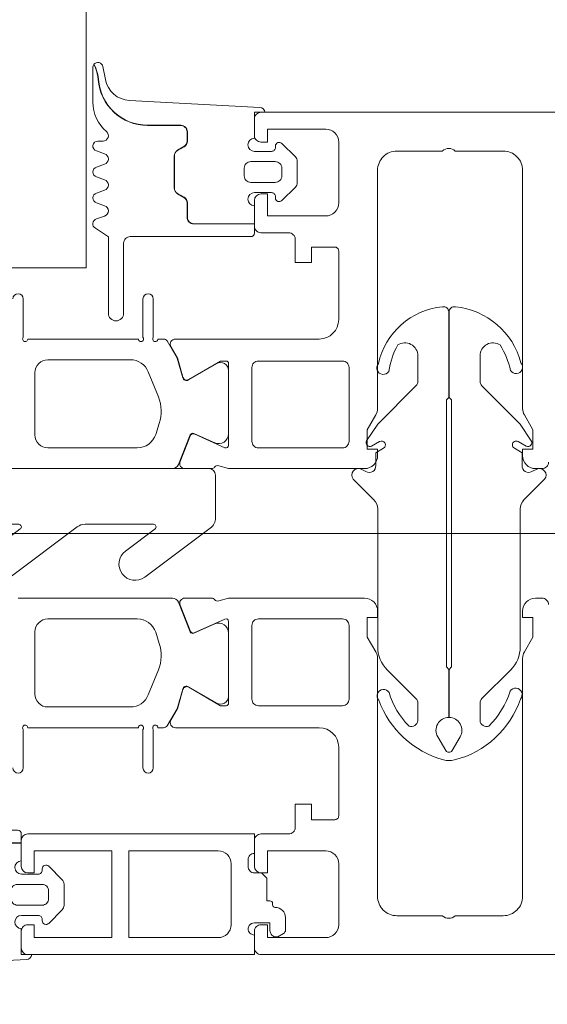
# Model space of a CAD drawing. Header units: millimetres. Extents: x 213386 to 506888, y 183055 to 450952.
# Tile 566 of 656: x 373103 to 373143, y 331021 to 331097. Entities that reach past the tile are written whole.
import ezdxf

# ---------------------------------------------------------------- set-up
doc = ezdxf.new("R2010")
doc.units = ezdxf.units.MM
doc.layers.add('FASÁDA DETAILNÍ', color=255, linetype='Continuous', lineweight=0)
doc.layers.add('NOVA', color=255, linetype='Continuous', lineweight=0)

# ---------------------------------------------------------------- blocks, each defined once
blk = doc.blocks.new('244748_a')
blk.add_lwpolyline([(8.317, -1.695, 0.082248), (6.343, -0.896, -1.09695), (6.943, -0.101, -0.315353), (11.26, -5.152, -0.480529), (10.87, -5.64), (4.269, -5.64), (4.079, -5.45), (-16.527, -5.45), (-16.717, -5.64), (-20.426, -5.64, 0.574019), (-21.926, -4.784), (-22.99, -5.403, 0.524827), (-22.99, -5.897), (-21.926, -6.516, 0.574021), (-20.426, -5.66), (-16.717, -5.66), (-16.527, -5.85), (4.079, -5.85), (4.269, -5.66), (10.87, -5.66, -0.480529), (11.26, -6.148, -0.326229), (6.881, -11.091, -1.09695), (6.281, -10.297, 0.081457), (8.317, -9.605, 0.599203), (7.485, -8.05), (5.524, -8.05, 0.198965), (5.171, -8.197), (2.217, -11.15), (0.929, -12.01, -0.738038), (0.509, -11.62), (0.866, -11, 1), (0.346, -10.7), (0, -11.3), (-0.979, -11.3, 0.619205), (-1.45, -12.061), (-1.275, -12.426, -0.808139), (-2.038, -13.038), (-3.632, -11.444, 0.198906), (-4.339, -11.151), (-14.987, -11.15, -0.198936), (-16.755, -10.418), (-18.976, -8.197, 0.198942), (-19.33, -8.05), (-20.666, -8.05, 0.500217), (-21.094, -8.731, 0.122037), (-18.497, -10.274, -1.093735), (-19.1, -11.066, -0.240768), (-23.705, -6.07, -0.106226), (-23.705, -5.23, -0.256232), (-19.005, -0.132, -1.093735), (-18.402, -0.924, 0.116856), (-21.094, -2.569, 0.500217), (-20.666, -3.25), (-19.33, -3.25, 0.198942), (-18.976, -3.104), (-16.755, -0.882, -0.198936), (-14.987, -0.149), (-4.339, -0.149, 0.198907), (-3.632, 0.144), (-2.038, 1.738, -0.808139), (-1.275, 1.126), (-1.45, 0.761, 0.619205), (-0.979, 0), (0, 0), (0.346, -0.6, 1), (0.866, -0.3), (0.509, 0.32, -0.738038), (0.929, 0.71), (2.217, -0.15), (5.171, -3.104, 0.198965), (5.524, -3.25), (7.485, -3.25, 0.599203)], format="xyb", close=True)
blk = doc.blocks.new('284336')
for points in [[(-0.41, 0), (-0.41, -2, 0.990243), (-0.4, -3.02), (0.9, -3.02, 0.414214), (1.21, -2.71), (1.21, -2.61, -0.668123), (1.705, -2.405), (2.746, -3.445, -0.199004), (2.89, -3.792), (2.89, -5.428, -0.199038), (2.746, -5.775), (1.705, -6.815, -0.668191), (1.21, -6.61), (1.21, -6.51, 0.414214), (0.9, -6.2), (-0.4, -6.2, 0.990269), (-0.41, -7.22), (-0.41, -8.6), (-5.1, -8.6, -0.414215), (-5.59, -8.11), (-5.59, -6.999, 0.267949), (-5.845, -6.557), (-6.345, -6.268, -0.267949), (-6.59, -5.844), (-6.59, -3.376, -0.267949), (-6.345, -2.952), (-5.845, -2.663, 0.267949), (-5.59, -2.221), (-5.59, -1.51, 0.414214), (-6.1, -1), (-8.659, -1, -0.393156), (-12.456, 2.532, 0.067572), (-12.669, 3.432), (-12.803, 3.7, -0.637545), (-12.117, 3.529), (-11.923, 2.531, 0.344315), (-10.055, 0.907), (0, 0.38, -0.406913), (0.39, 0), (-0.41, 0)], [(-0.7, -9.6), (-10, -9.6, 0.414511), (-10.51, -10.11), (-10.51, -15.51, -1), (-11.69, -15.51), (-11.69, -9.605), (-12.695, -8.948, -0.668884), (-12.6, -8.233), (-11.993, -8.006, 0.766384), (-11.993, -7.214), (-12.6, -6.987, -0.76831), (-12.6, -6.233), (-11.993, -6.006, 0.766384), (-11.993, -5.214), (-12.6, -4.987, -0.76831), (-12.6, -4.233), (-11.993, -4.006, 0.766384), (-11.993, -3.214), (-12.6, -2.987, -0.877523), (-12.5, -2.22), (-12.1, -2.22, 0.698129), (-11.835, -1.497, -0.220231), (-12.89, 0.782), (-12.89, 3.454, -0.157143), (-12.817, 3.682), (-12.688, 3.424, -0.067482), (-12.476, 2.53, 0.393136), (-8.659, -1.02), (-6.1, -1.02, -0.414214), (-5.61, -1.51), (-5.61, -2.221, -0.267949), (-5.855, -2.646), (-6.355, -2.934, 0.267949), (-6.61, -3.376), (-6.61, -5.844, 0.267949), (-6.355, -6.286), (-5.855, -6.574, -0.267949), (-5.61, -6.999), (-5.61, -8.11, 0.414215), (-5.1, -8.62), (-0.41, -8.62), (-0.41, -9.31, -0.414212), (-0.7, -9.6)], [(1.7, -4.31, 0.414235), (1.2, -3.81), (-0.7, -3.81, 0.414214), (-1.2, -4.31), (-1.2, -4.91, 0.414214), (-0.7, -5.41), (1.2, -5.41, 0.414235), (1.7, -4.91), (1.7, -4.31)]]:
    blk.add_lwpolyline(points, format="xyb", close=True)
blk = doc.blocks.new('nesystémový nástavec 18')
for p, q in [((-17.5, 9.3), (-15.357, 9.3)), ((-15.356, 9.3), (0, 9.3)), ((0, 9.3), (0, 7.8)), ((-18, 6.8), (-18, 8.8)), ((-11, 8), (-17, 8)), ((-17, 8), (-17, 6.3)), ((-11, 1.3), (-11, 8)), ((-2.8, 8), (-9.7, 8)), ((-9.7, 1.3), (-9.7, 8)), ((-1.8, 2.3), (-1.8, 7)), ((-0.5, 7.3), (-0.5, 6.8)), ((-17, 6.3), (-17.5, 6.3)), ((0, 6.3), (0.547, 6.3)), ((0.547, 6.3), (0.947, 5.9)), ((0.947, 5.9), (0.947, 4.8)), ((0.947, 4.8), (0.947, 4.137)), ((0.947, 4.137), (1.197, 4.137)), ((1.397, 3.937), (1.397, 3.837)), ((1.597, 3.637), (1.596, 3.637)), ((-17.5, 2.3), (-17, 2.3)), ((-17, 2.3), (-17, 1.3)), ((1.196, 2.437), (0, 2.437)), ((1.196, 1.853), (1.196, 2.437)), ((2.396, 2.837), (2.396, 1.887)), ((-18, 0.5), (-18, 1.8)), ((-0.405, 2.231), (-0.5, 2.043)), ((-0.5, 2.043), (-0.5, 2)), ((2.246, 1.627), (1.798, 1.369)), ((-17, 1.3), (-11, 1.3)), ((-9.7, 1.3), (-2.8, 1.3)), ((0, 1.5), (0, 0)), ((1.798, 1.369), (1.696, 1.353)), ((-1.8, 0), (-17.5, 0)), ((0, 0), (-1.8, 0))]:
    blk.add_line(p, q)
for centre, radius, start, end in [((-17.5, 8.8), 0.5, 90, 180), ((-15.357, 9.8), 0.5, 270, 270.08399), ((-2.8, 7), 1, 0, 90), ((0, 7.3), 0.5, 89.99553, 180.00709), ((-17.5, 6.8), 0.5, 180.0012, 269.9988), ((0, 6.8), 0.5, 179.9949, 270.00597), ((0.747, 4.8), 0.2, 359.96561, 0.03439), ((1.197, 3.937), 0.2, 359.97072, 90.02491), ((1.597, 3.837), 0.2, 179.97371, 270.03503), ((1.596, 2.837), 0.8, 0.00648, 89.99188), ((-17.5, 1.8), 0.5, 89.99896, 180.00017), ((-2.8, 2.3), 1, 270, 0), ((0, 1.937), 0.5, 89.99745, 144.0007), ((0, 2), 0.5, 179.97164, 270.03273), ((1.696, 1.853), 0.5, 179.99915, 269.99998), ((2.096, 1.887), 0.3, 299.98153, 0.0183), ((-17.5, 0.5), 0.5, 180, 270.00001)]:
    blk.add_arc(centre, radius, start, end)
blk = doc.blocks.new('288126')
for points in [[(-16.5, 0), (16.5, 0)], [(-17, -2.085), (-17, -0.5)], [(17, -0.5), (17, -3.798)], [(-21.362, -6.34), (-17.805, -3.688)], [(-14.709, -4.498), (-19.868, -8.344)], [(-8.828, -4.3), (-14.111, -4.3)], [(-4.309, -4.498), (-9.468, -8.344)], [(1.814, -4.3), (-3.711, -4.3)], [(6.334, -4.498), (1.144, -8.368)], [(12.214, -4.3), (6.932, -4.3)], [(-10.962, -6.34), (-8.709, -4.66)], [(-0.35, -6.363), (1.934, -4.66)], [(10.05, -6.363), (12.334, -4.66)], [(16.598, -4.6), (11.544, -8.368)]]:
    blk.add_lwpolyline(points)
for centre, radius, start, end in [((16.5, -0.5), 0.5, 0, 90), ((-16.5, -0.5), 0.5, 90, 180), ((16, -3.798), 1, 306.70591, 0), ((-20.615, -7.342), 1.25, 126.70591, 306.70591), ((-10.215, -7.342), 1.25, 126.70591, 306.70591), ((0.397, -7.366), 1.25, 126.70591, 306.70591), ((10.797, -7.366), 1.25, 126.70591, 306.70591)]:
    blk.add_arc(centre, radius, start, end)
at = {"extrusion": (0, 0, -1)}
for centre, radius, start, end in [((19, -2.085), 2, 180, 233.29409), ((14.111, -5.3), 1, 53.29409, 90), ((8.828, -4.5), 0.2, 90, 233.29409), ((3.711, -5.3), 1, 53.29409, 90), ((-1.814, -4.5), 0.2, 90, 233.29409), ((-6.932, -5.3), 1, 53.29409, 90), ((-12.214, -4.5), 0.2, 90, 233.29409)]:
    blk.add_arc(centre, radius, start, end, dxfattribs=at)
blk = doc.blocks.new('A$C69D17D4D')
at = {"layer": 'FASÁDA DETAILNÍ'}
for p, q in [((-24853, 15238.5), (-24853, 13329.5)), ((-24853, 13329.5), (-24859, 13329.5)), ((-24943.946, 13309), (-24575.709, 13309)), ((-24943.946, 13309), (-24575.709, 13309))]:
    blk.add_line(p, q, dxfattribs=at)
for points in [[(-24691, 13341.5), (-24839.5, 13341.5, 0.414214), (-24840, 13341), (-24840, 13339.7, 0.41422), (-24839.5, 13339.2), (-24839, 13339.2), (-24839, 13340.2), (-24834.5, 13340.2, -0.414214), (-24833.5, 13339.2), (-24833.5, 13334.5, -0.414214), (-24834.5, 13333.5), (-24839, 13333.5), (-24839, 13335.2), (-24839.5, 13335.2, 0.414201), (-24840, 13334.7), (-24840, 13332.7, 0.414214), (-24839.5, 13332.2), (-24837.357, 13332.2, -0.414214), (-24836.857, 13331.7), (-24836.857, 13329.9), (-24835.606, 13329.9), (-24835.606, 13331.1), (-24833.8, 13331.1, -0.414214), (-24833.5, 13330.8), (-24833.5, 13325.501, -0.414167), (-24835, 13324.001), (-24841.998, 13324), (-24846.098, 13324, 0.57735), (-24846.444, 13323.4), (-24845.946, 13322.537), (-24845.518, 13321.045, 0.488701), (-24845.079, 13320.868), (-24842.613, 13322.3), (-24842.193, 13322.3, -0.432566), (-24841.998, 13322.1), (-24841.998, 13315.795, -0.548397), (-24842.279, 13315.61), (-24844.663, 13316.678, 0.425336), (-24844.93, 13316.57), (-24845.747, 13314.547, 0.531563), (-24845.376, 13313.998), (-24843.312, 13313.998, 0.231306), (-24843.075, 13314.113, -0.306185), (-24842.756, 13314.217), (-24841.998, 13314), (-24831.494, 13314, 0.414214), (-24830.494, 13315), (-24830.494, 13315.5), (-24831.294, 13315.5), (-24831.294, 13317), (-24830.634, 13318.144, 0.13165), (-24830.5, 13318.644), (-24830.5, 13337.008, -0.414214), (-24829, 13338.508), (-24825.499, 13338.508, -0.399985), (-24824.499, 13338.508), (-24820.8, 13338.508, -0.414214), (-24819.3, 13337.008), (-24819.3, 13318.644, 0.13165), (-24819.166, 13318.144), (-24818.506, 13317), (-24818.506, 13315.5), (-24819.306, 13315.5), (-24819.306, 13315, 0.414214), (-24818.306, 13314), (-24817.8, 13314, 0.414214), (-24817.3, 13314.5)], [(-24691, 13341.5), (-24839.5, 13341.5, 0.414214), (-24840, 13341), (-24840, 13339.7, 0.41422), (-24839.5, 13339.2), (-24839, 13339.2), (-24839, 13340.2), (-24834.5, 13340.2, -0.414214), (-24833.5, 13339.2), (-24833.5, 13334.5, -0.414214), (-24834.5, 13333.5), (-24839, 13333.5), (-24839, 13335.2), (-24839.5, 13335.2, 0.414201), (-24840, 13334.7), (-24840, 13332.7, 0.414214), (-24839.5, 13332.2), (-24837.357, 13332.2, -0.414214), (-24836.857, 13331.7), (-24836.857, 13329.9), (-24835.606, 13329.9), (-24835.606, 13331.1), (-24833.8, 13331.1, -0.414214), (-24833.5, 13330.8), (-24833.5, 13325.501, -0.414167), (-24835, 13324.001), (-24841.998, 13324), (-24846.098, 13324, 0.57735), (-24846.444, 13323.4), (-24845.946, 13322.537), (-24845.518, 13321.045, 0.488701), (-24845.079, 13320.868), (-24842.613, 13322.3), (-24842.193, 13322.3, -0.432566), (-24841.998, 13322.1), (-24841.998, 13315.795, -0.548397), (-24842.279, 13315.61), (-24844.663, 13316.678, 0.425336), (-24844.93, 13316.57), (-24845.747, 13314.547, 0.531563), (-24845.376, 13313.998), (-24843.312, 13313.998, 0.231306), (-24843.075, 13314.113, -0.306185), (-24842.756, 13314.217), (-24841.998, 13314), (-24831.494, 13314, 0.414214), (-24830.494, 13315), (-24830.494, 13315.5), (-24831.294, 13315.5), (-24831.294, 13317), (-24830.634, 13318.144, 0.13165), (-24830.5, 13318.644), (-24830.5, 13337.008, -0.414214), (-24829, 13338.508), (-24825.499, 13338.508, -0.399985), (-24824.499, 13338.508), (-24820.8, 13338.508, -0.414214), (-24819.3, 13337.008), (-24819.3, 13318.644, 0.13165), (-24819.166, 13318.144), (-24818.506, 13317), (-24818.506, 13315.5), (-24819.306, 13315.5), (-24819.306, 13315, 0.414214), (-24818.306, 13314), (-24817.8, 13314, 0.414214), (-24817.3, 13314.5)], [(-24858.65, 13327.099, -1), (-24857.85, 13327.099), (-24857.85, 13324.131, 1.447009), (-24857.499, 13323.999), (-24848.96, 13323.999, 1.447009), (-24848.61, 13324.131), (-24848.61, 13327.099, -1), (-24847.81, 13327.099), (-24847.81, 13324.131, 1.447009), (-24847.459, 13323.999), (-24847.015, 13323.999, -0.282478), (-24846.739, 13323.85), (-24845.976, 13322.529), (-24845.542, 13321.014, 0.488505), (-24845.103, 13320.838), (-24842.911, 13322.099, -0.578182), (-24842.01, 13321.58), (-24842.01, 13316.676, -0.543753), (-24843.067, 13315.991), (-24844.685, 13316.708, 0.425336), (-24844.952, 13316.6), (-24845.875, 13314.313, -0.305837), (-24846.339, 13314), (-24846.339, 13314), (-24858.25, 13313.999)], [(-24858.65, 13327.099, -1), (-24857.85, 13327.099), (-24857.85, 13324.131, 1.447009), (-24857.499, 13323.999), (-24848.96, 13323.999, 1.447009), (-24848.61, 13324.131), (-24848.61, 13327.099, -1), (-24847.81, 13327.099), (-24847.81, 13324.131, 1.447009), (-24847.459, 13323.999), (-24847.015, 13323.999, -0.282478), (-24846.739, 13323.85), (-24845.976, 13322.529), (-24845.542, 13321.014, 0.488505), (-24845.103, 13320.838), (-24842.911, 13322.099, -0.578182), (-24842.01, 13321.58), (-24842.01, 13316.676, -0.543753), (-24843.067, 13315.991), (-24844.685, 13316.708, 0.425336), (-24844.952, 13316.6), (-24845.875, 13314.313, -0.305837), (-24846.339, 13314), (-24846.339, 13314), (-24858.25, 13313.999)], [(-24858.65, 13290.901, 1), (-24857.85, 13290.901), (-24857.85, 13293.869, -1.447009), (-24857.499, 13294.001), (-24848.96, 13294.001, -1.447009), (-24848.61, 13293.869), (-24848.61, 13290.901, 1), (-24847.81, 13290.901), (-24847.81, 13293.869, -1.447009), (-24847.459, 13294.001), (-24847.015, 13294.001, 0.282478), (-24846.739, 13294.15), (-24845.976, 13295.471), (-24845.542, 13296.986, -0.488505), (-24845.103, 13297.162), (-24842.911, 13295.901, 0.578182), (-24842.01, 13296.42), (-24842.01, 13301.324, 0.543753), (-24843.067, 13302.009), (-24844.685, 13301.292, -0.425336), (-24844.952, 13301.4), (-24845.875, 13303.687, 0.305837), (-24846.339, 13304), (-24846.339, 13304), (-24858.25, 13304.001)], [(-24858.65, 13290.901, 1), (-24857.85, 13290.901), (-24857.85, 13293.869, -1.447009), (-24857.499, 13294.001), (-24848.96, 13294.001, -1.447009), (-24848.61, 13293.869), (-24848.61, 13290.901, 1), (-24847.81, 13290.901), (-24847.81, 13293.869, -1.447009), (-24847.459, 13294.001), (-24847.015, 13294.001, 0.282478), (-24846.739, 13294.15), (-24845.976, 13295.471), (-24845.542, 13296.986, -0.488505), (-24845.103, 13297.162), (-24842.911, 13295.901, 0.578182), (-24842.01, 13296.42), (-24842.01, 13301.324, 0.543753), (-24843.067, 13302.009), (-24844.685, 13301.292, -0.425336), (-24844.952, 13301.4), (-24845.875, 13303.687, 0.305837), (-24846.339, 13304), (-24846.339, 13304), (-24858.25, 13304.001)], [(-24691, 13276.5), (-24839.5, 13276.5, -0.414214), (-24840, 13277), (-24840, 13278.3, -0.41422), (-24839.5, 13278.8), (-24839, 13278.8), (-24839, 13277.8), (-24834.5, 13277.8, 0.414214), (-24833.5, 13278.8), (-24833.5, 13283.5, 0.414214), (-24834.5, 13284.5), (-24839, 13284.5), (-24839, 13282.8), (-24839.5, 13282.8, -0.414201), (-24840, 13283.3), (-24840, 13285.3, -0.414214), (-24839.5, 13285.8), (-24837.357, 13285.8, 0.414214), (-24836.857, 13286.3), (-24836.857, 13288.1), (-24835.606, 13288.1), (-24835.606, 13286.9), (-24833.8, 13286.9, 0.414214), (-24833.5, 13287.2), (-24833.5, 13292.499, 0.414167), (-24835, 13293.999), (-24841.998, 13294), (-24846.098, 13294, -0.57735), (-24846.444, 13294.6), (-24845.946, 13295.463), (-24845.518, 13296.955, -0.488701), (-24845.079, 13297.132), (-24842.613, 13295.7), (-24842.193, 13295.7, 0.432566), (-24841.998, 13295.9), (-24841.998, 13302.205, 0.548397), (-24842.279, 13302.39), (-24844.663, 13301.322, -0.425336), (-24844.93, 13301.43), (-24845.747, 13303.453, -0.531563), (-24845.376, 13304.002), (-24843.312, 13304.002, -0.231306), (-24843.075, 13303.887, 0.306185), (-24842.756, 13303.783), (-24841.998, 13304), (-24831.494, 13304, -0.414214), (-24830.494, 13303), (-24830.494, 13302.5), (-24831.294, 13302.5), (-24831.294, 13301), (-24830.634, 13299.856, -0.13165), (-24830.5, 13299.356), (-24830.5, 13280.992, 0.414214), (-24829, 13279.492), (-24825.499, 13279.492, 0.399985), (-24824.499, 13279.492), (-24820.8, 13279.492, 0.414214), (-24819.3, 13280.992), (-24819.3, 13299.356, -0.13165), (-24819.166, 13299.856), (-24818.506, 13301), (-24818.506, 13302.5), (-24819.306, 13302.5), (-24819.306, 13303, -0.414214), (-24818.306, 13304), (-24817.8, 13304, -0.414214), (-24817.3, 13303.5)], [(-24691, 13276.5), (-24839.5, 13276.5, -0.414214), (-24840, 13277), (-24840, 13278.3, -0.41422), (-24839.5, 13278.8), (-24839, 13278.8), (-24839, 13277.8), (-24834.5, 13277.8, 0.414214), (-24833.5, 13278.8), (-24833.5, 13283.5, 0.414214), (-24834.5, 13284.5), (-24839, 13284.5), (-24839, 13282.8), (-24839.5, 13282.8, -0.414201), (-24840, 13283.3), (-24840, 13285.3, -0.414214), (-24839.5, 13285.8), (-24837.357, 13285.8, 0.414214), (-24836.857, 13286.3), (-24836.857, 13288.1), (-24835.606, 13288.1), (-24835.606, 13286.9), (-24833.8, 13286.9, 0.414214), (-24833.5, 13287.2), (-24833.5, 13292.499, 0.414167), (-24835, 13293.999), (-24841.998, 13294), (-24846.098, 13294, -0.57735), (-24846.444, 13294.6), (-24845.946, 13295.463), (-24845.518, 13296.955, -0.488701), (-24845.079, 13297.132), (-24842.613, 13295.7), (-24842.193, 13295.7, 0.432566), (-24841.998, 13295.9), (-24841.998, 13302.205, 0.548397), (-24842.279, 13302.39), (-24844.663, 13301.322, -0.425336), (-24844.93, 13301.43), (-24845.747, 13303.453, -0.531563), (-24845.376, 13304.002), (-24843.312, 13304.002, -0.231306), (-24843.075, 13303.887, 0.306185), (-24842.756, 13303.783), (-24841.998, 13304), (-24831.494, 13304, -0.414214), (-24830.494, 13303), (-24830.494, 13302.5), (-24831.294, 13302.5), (-24831.294, 13301), (-24830.634, 13299.856, -0.13165), (-24830.5, 13299.356), (-24830.5, 13280.992, 0.414214), (-24829, 13279.492), (-24825.499, 13279.492, 0.399985), (-24824.499, 13279.492), (-24820.8, 13279.492, 0.414214), (-24819.3, 13280.992), (-24819.3, 13299.356, -0.13165), (-24819.166, 13299.856), (-24818.506, 13301), (-24818.506, 13302.5), (-24819.306, 13302.5), (-24819.306, 13303, -0.414214), (-24818.306, 13304), (-24817.8, 13304, -0.414214), (-24817.3, 13303.5)]]:
    blk.add_lwpolyline(points, format="xyb", dxfattribs=at)
for points in [[(-24855.95, 13315.599), (-24849.05, 13315.599, 0.324916), (-24847.623, 13316.636), (-24847.347, 13317.486, 0.176429), (-24847.419, 13319.538), (-24848.197, 13321.462, 0.305619), (-24849.588, 13322.399), (-24855.95, 13322.399, 0.414218), (-24856.95, 13321.399), (-24856.95, 13316.599, 0.414218), (-24855.95, 13315.599)], [(-24855.95, 13315.599), (-24849.05, 13315.599, 0.324916), (-24847.623, 13316.636), (-24847.347, 13317.486, 0.176429), (-24847.419, 13319.538), (-24848.197, 13321.462, 0.305619), (-24849.588, 13322.399), (-24855.95, 13322.399, 0.414218), (-24856.95, 13321.399), (-24856.95, 13316.599, 0.414218), (-24855.95, 13315.599)], [(-24832.7, 13316.1, -0.414214), (-24833.2, 13315.6), (-24839.7, 13315.6, -0.414214), (-24840.2, 13316.1), (-24840.2, 13321.8, -0.414214), (-24839.7, 13322.3), (-24833.2, 13322.3, -0.414214), (-24832.7, 13321.8), (-24832.7, 13316.1)], [(-24832.7, 13316.1, -0.414214), (-24833.2, 13315.6), (-24839.7, 13315.6, -0.414214), (-24840.2, 13316.1), (-24840.2, 13321.8, -0.414214), (-24839.7, 13322.3), (-24833.2, 13322.3, -0.414214), (-24832.7, 13321.8), (-24832.7, 13316.1)], [(-24855.95, 13302.401), (-24849.05, 13302.401, -0.324916), (-24847.623, 13301.365), (-24847.347, 13300.514, -0.176429), (-24847.419, 13298.462), (-24848.197, 13296.538, -0.305619), (-24849.588, 13295.601), (-24855.95, 13295.601, -0.414218), (-24856.95, 13296.601), (-24856.95, 13301.401, -0.414218), (-24855.95, 13302.401)], [(-24855.95, 13302.401), (-24849.05, 13302.401, -0.324916), (-24847.623, 13301.365), (-24847.347, 13300.514, -0.176429), (-24847.419, 13298.462), (-24848.197, 13296.538, -0.305619), (-24849.588, 13295.601), (-24855.95, 13295.601, -0.414218), (-24856.95, 13296.601), (-24856.95, 13301.401, -0.414218), (-24855.95, 13302.401)], [(-24832.7, 13301.9, 0.414214), (-24833.2, 13302.4), (-24839.7, 13302.4, 0.414214), (-24840.2, 13301.9), (-24840.2, 13296.2, 0.414214), (-24839.7, 13295.7), (-24833.2, 13295.7, 0.414214), (-24832.7, 13296.2), (-24832.7, 13301.9)], [(-24832.7, 13301.9, 0.414214), (-24833.2, 13302.4), (-24839.7, 13302.4, 0.414214), (-24840.2, 13301.9), (-24840.2, 13296.2, 0.414214), (-24839.7, 13295.7), (-24833.2, 13295.7, 0.414214), (-24832.7, 13296.2), (-24832.7, 13301.9)]]:
    blk.add_lwpolyline(points, format="xyb", close=True, dxfattribs=at)
for name, p in [('284336', (-24839.59, 13341.5)), ('284336', (-24839.59, 13341.5)), ('288126', (-24860.01, 13313.999)), ('288126', (-24860.01, 13313.999)), ('nesystémový nástavec 18', (-24840, 13276.5)), ('nesystémový nástavec 18', (-24840, 13276.5))]:
    blk.add_blockref(name, p, dxfattribs=at)
at = {"layer": 'FASÁDA DETAILNÍ', "xscale": -1}
for name, p, rotation in [('244748_a', (-24819.339, 13315.222), 270), ('244748_a', (-24819.339, 13315.222), 270), ('284336', (-24857.59, 13276.5), 180), ('284336', (-24857.59, 13276.5), 180)]:
    blk.add_blockref(name, p, dxfattribs=dict(at, rotation=rotation))

msp = doc.modelspace()

# ---------------------------------------------------------------- block references
at = {"layer": 'NOVA', "ltscale": 300}
msp.add_blockref('A$C69D17D4D', (397960.638, 317748.154), dxfattribs=at)

doc.saveas('drawing.dxf')
